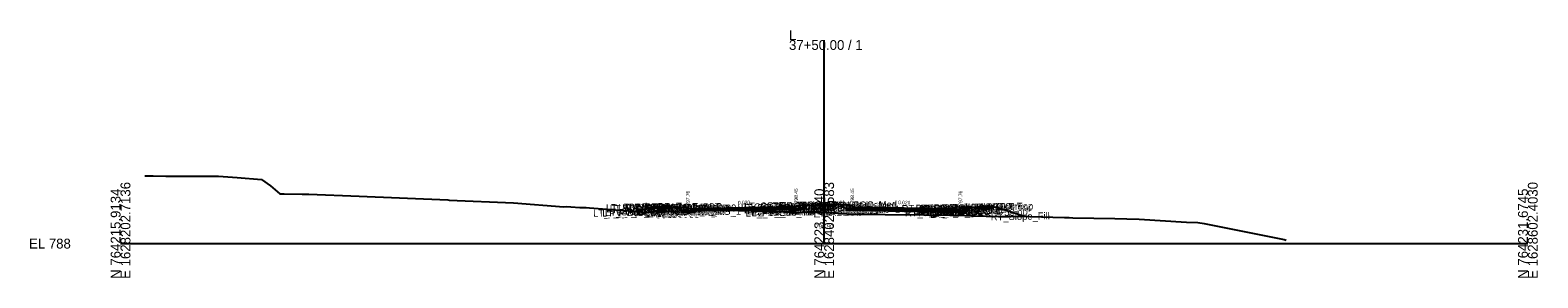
# Model space of a CAD drawing. Extents: x -26 to 4403, y -510 to 9556.
# Drawn here: x 1974.3 to 2402.8, y 7490.3 to 7560.5 of the extents above; entities that cross this region are included whole.
import ezdxf

# ---------------------------------------------------------------- set-up
doc = ezdxf.new("R2010")
doc.units = 0
for name, color, linetype in [('Default', 7, 'Continuous'), ('Exist CMT Pavement', 7, 'Continuous'), ('Exist Cross Section Cell', 7, 'Continuous'), ('Exist XS Center Line Elevation Label', 7, 'Continuous'), ('Exist XS Ground Line', 7, 'Continuous'), ('Prop CMT Conc Surface', 7, 'Continuous'), ('Prop CMT Concrete Structures', 7, 'Continuous'), ('Prop CMT Pvmt Course 1', 7, 'Continuous'), ('Prop CMT Pvmt Course 1 CG', 7, 'Continuous'), ('Prop CMT Pvmt Course 2', 7, 'Continuous'), ('Prop CMT Pvmt Course 2 Wedge', 7, 'Continuous'), ('Prop CMT Pvmt Course 3', 7, 'Continuous'), ('Prop CMT Pvmt Course 3 Wedge', 7, 'Continuous'), ('Prop CMT Pvmt Surface', 7, 'Continuous'), ('Prop CMT Slope Grass', 7, 'Continuous'), ('Prop CMT Subgrade Earthwork', 7, 'Continuous'), ('Prop XS Hydro Elevations', 7, 'Continuous'), ('Prop XS SE Text', 7, 'Continuous'), ('Prop XS Side Slope Text', 7, 'Continuous'), ('Scratch_Level_0', 7, 'Continuous')]:
    doc.layers.add(name, color=color, linetype=linetype)

msp = doc.modelspace()

# ---------------------------------------------------------------- linework, layer by layer
at = {"layer": 'Exist CMT Pavement'}
msp.add_lwpolyline([(2163.26, 7509.4), (2164.79, 7509.41), (2172.07, 7509.46), (2179.23, 7509.3), (2181.79, 7509.24), (2184.21, 7509.16), (2191.1, 7508.92)], dxfattribs=at)
at = {"layer": 'Exist Cross Section Cell'}
for p, q in [((2200, 7500), (2200, 7557.73)), ((2000, 7500), (2200, 7500)), ((2200, 7500), (2400, 7500))]:
    msp.add_line(p, q, dxfattribs=at)
at = {"layer": 'Exist XS Ground Line'}
msp.add_lwpolyline([(2006.88, 7519.23), (2007.48, 7519.24), (2009.29, 7519.2), (2012.87, 7519.17), (2027.85, 7519.15), (2033.18, 7518.74), (2040.07, 7518.2), (2042.59, 7516.37), (2045.3, 7514.12), (2046.52, 7514.1), (2051.66, 7514.07), (2053.51, 7513.98), (2067.87, 7513.5), (2092.99, 7512.39), (2093.36, 7512.37), (2111.66, 7511.59), (2126.02, 7510.42), (2126.89, 7510.52), (2128, 7510.4), (2130.56, 7510.23), (2131.72, 7510.23), (2132.31, 7510.26), (2133.3, 7510.15), (2149.39, 7508.92), (2158.84, 7509.27), (2162.13, 7509.39), (2164.79, 7509.41), (2172.07, 7509.46), (2179.23, 7509.3), (2181.79, 7509.24), (2184.21, 7509.16), (2191.1, 7508.92), (2191.76, 7508.85), (2192.26, 7508.79), (2193.59, 7508.96), (2198.19, 7509.03), (2198.8, 7508.99), (2200, 7508.9), (2206.41, 7508.42), (2207.15, 7508.38), (2214.73, 7508.33), (2215.33, 7508.32), (2217.35, 7508.3), (2228.44, 7508.16), (2237.42, 7508.03), (2242.56, 7507.86), (2249.5, 7507.73), (2253, 7507.73), (2255.09, 7507.8), (2268.27, 7507.44), (2269.62, 7507.36), (2270.69, 7507.34), (2282.58, 7507.15), (2286.02, 7507.01), (2289.5, 7506.98), (2302.98, 7506.09), (2306.2, 7505.95), (2308.01, 7505.7), (2330.75, 7501.14), (2331.31, 7501.01)], dxfattribs=at)
at = {"layer": 'Prop CMT Conc Surface'}
for points in [[(2156.75, 7510.35), (2151.75, 7510.45)], [(2161.25, 7509.76), (2161.25, 7510.26), (2160.75, 7510.26)], [(2163.25, 7509.88), (2161.25, 7509.76)], [(2191.25, 7510.44), (2192, 7510.45), (2192, 7510.62), (2192.76, 7510.87)], [(2208.75, 7510.44), (2208, 7510.45), (2208, 7510.62), (2207.24, 7510.87)], [(2236.75, 7509.88), (2238.75, 7509.76)], [(2238.75, 7509.76), (2238.75, 7510.26), (2239.25, 7510.26)], [(2243.25, 7510.35), (2248.25, 7510.45)]]:
    msp.add_lwpolyline(points, dxfattribs=at)
at = {"layer": 'Prop CMT Concrete Structures'}
for points in [[(2151.75, 7510.12), (2151.75, 7510.45)], [(2151.75, 7510.45), (2156.75, 7510.35)], [(2156.75, 7510.02), (2151.75, 7510.12)], [(2156.75, 7510.35), (2156.75, 7510.02)], [(2163.25, 7509.88), (2161.25, 7509.76), (2161.25, 7510.26), (2160.75, 7510.26)], [(2160.75, 7510.26), (2160.75, 7509.25), (2163.25, 7509.3)], [(2163.25, 7509.3), (2163.25, 7509.88)], [(2191.25, 7510.44), (2192, 7510.45), (2192, 7510.62), (2192.76, 7510.87)], [(2191.25, 7509.86), (2191.25, 7510.44)], [(2192.76, 7509.89), (2191.25, 7509.86)], [(2192.76, 7510.87), (2192.76, 7509.89)], [(2208.75, 7510.44), (2208, 7510.45), (2208, 7510.62), (2207.24, 7510.87)], [(2207.24, 7510.87), (2207.24, 7509.89)], [(2207.24, 7509.89), (2208.75, 7509.86)], [(2208.75, 7509.86), (2208.75, 7510.44)], [(2236.75, 7509.88), (2238.75, 7509.76), (2238.75, 7510.26), (2239.25, 7510.26)], [(2239.25, 7510.26), (2239.25, 7509.25), (2236.75, 7509.3)], [(2236.75, 7509.3), (2236.75, 7509.88)], [(2237, 7509.86), (2238.75, 7509.76)], [(2248.25, 7510.45), (2243.25, 7510.35)], [(2243.25, 7510.35), (2243.25, 7510.02)], [(2243.25, 7510.02), (2248.25, 7510.12)], [(2248.25, 7510.12), (2248.25, 7510.45)]]:
    msp.add_lwpolyline(points, dxfattribs=at)
at = {"layer": 'Prop CMT Pvmt Course 1'}
for points in [[(2191.25, 7510.44), (2163.25, 7509.88)], [(2163.25, 7509.63), (2191.1, 7510.19), (2191.25, 7510.19)], [(2163.25, 7509.88), (2163.25, 7509.63), (2163.25, 7509.63)], [(2191.25, 7510.19), (2191.25, 7510.44)], [(2208.75, 7510.44), (2236.75, 7509.88)], [(2208.75, 7510.19), (2208.75, 7510.44)], [(2236.75, 7509.63), (2208.75, 7510.19)], [(2208.75, 7510.19), (2208.75, 7510.19), (2208.75, 7510.19)], [(2236.75, 7509.88), (2236.75, 7509.63)]]:
    msp.add_lwpolyline(points, dxfattribs=at)
at = {"layer": 'Prop CMT Pvmt Course 1 CG'}
for points in [[(2163.25, 7509.3), (2160.25, 7509.24), (2159.91, 7508.89)], [(2159.91, 7508.89), (2163.25, 7508.96)], [(2163.25, 7508.96), (2163.25, 7509.3)], [(2191.25, 7509.86), (2193.26, 7509.9), (2193.59, 7509.57)], [(2191.25, 7509.52), (2191.25, 7509.86)], [(2193.59, 7509.57), (2191.25, 7509.52)], [(2208.75, 7509.86), (2206.74, 7509.9), (2206.41, 7509.57)], [(2206.41, 7509.57), (2208.75, 7509.52)], [(2208.75, 7509.52), (2208.75, 7509.86)], [(2236.75, 7509.3), (2239.75, 7509.24), (2240.09, 7508.89)], [(2236.75, 7508.96), (2236.75, 7509.3)], [(2240.09, 7508.89), (2236.75, 7508.96)]]:
    msp.add_lwpolyline(points, dxfattribs=at)
at = {"layer": 'Prop CMT Pvmt Course 2'}
for points in [[(2163.25, 7509.3), (2163.25, 7509.3), (2163.25, 7509.63), (2163.25, 7509.63)], [(2163.25, 7509.63), (2163.25, 7509.3)], [(2191.1, 7510.19), (2191.1, 7509.85)], [(2191.25, 7510.19), (2191.1, 7510.19)], [(2191.1, 7509.85), (2191.25, 7509.86)], [(2191.25, 7509.86), (2191.25, 7510.19)], [(2208.75, 7509.86), (2208.75, 7510.19)], [(2208.75, 7510.19), (2236.75, 7509.63)], [(2236.75, 7509.3), (2208.75, 7509.86)], [(2236.75, 7509.63), (2236.75, 7509.3)]]:
    msp.add_lwpolyline(points, dxfattribs=at)
at = {"layer": 'Prop CMT Pvmt Course 2 Wedge'}
for points in [[(2163.25, 7509.63), (2164.79, 7509.66), (2172.07, 7509.81), (2179.23, 7509.95), (2181.79, 7510), (2184.21, 7510.05), (2191.1, 7510.19)], [(2163.25, 7509.4), (2163.25, 7509.63)], [(2191.1, 7509.85), (2184.21, 7509.72), (2181.79, 7509.67), (2179.23, 7509.62), (2172.07, 7509.47), (2171.21, 7509.45), (2164.79, 7509.41), (2163.26, 7509.4)], [(2191.1, 7510.19), (2191.1, 7509.85)]]:
    msp.add_lwpolyline(points, dxfattribs=at)
at = {"layer": 'Prop CMT Pvmt Course 3'}
for points in [[(2163.25, 7509.3), (2163.25, 7509.3), (2163.25, 7508.96), (2163.25, 7508.96)], [(2163.25, 7508.96), (2163.25, 7509.3)], [(2191.25, 7509.86), (2191.1, 7509.85)], [(2191.1, 7509.85), (2191.1, 7509.52)], [(2191.1, 7509.52), (2191.25, 7509.52)], [(2191.25, 7509.52), (2191.25, 7509.86)], [(2208.75, 7509.86), (2236.75, 7509.3)], [(2208.75, 7509.52), (2208.75, 7509.86)], [(2236.75, 7508.96), (2208.75, 7509.52)], [(2236.75, 7509.3), (2236.75, 7508.96)]]:
    msp.add_lwpolyline(points, dxfattribs=at)
at = {"layer": 'Prop CMT Pvmt Course 3 Wedge'}
for points in [[(2171.2, 7509.45), (2172.07, 7509.47)], [(2191.1, 7508.92), (2184.21, 7509.16), (2181.79, 7509.24), (2179.23, 7509.3), (2172.07, 7509.46), (2171.2, 7509.45)], [(2172.07, 7509.47), (2179.23, 7509.62), (2181.79, 7509.67), (2184.21, 7509.71), (2191.1, 7509.85)], [(2191.1, 7509.85), (2191.1, 7508.92)]]:
    msp.add_lwpolyline(points, dxfattribs=at)
at = {"layer": 'Prop CMT Pvmt Surface'}
for points in [[(2191.25, 7510.44), (2163.25, 7509.88)], [(2208.75, 7510.44), (2236.75, 7509.88)]]:
    msp.add_lwpolyline(points, dxfattribs=at)
at = {"layer": 'Prop CMT Slope Grass'}
for points in [[(2160.75, 7510.26), (2151.25, 7510.45), (2147.17, 7509.09)], [(2192.76, 7510.87), (2200, 7511.01)], [(2207.24, 7510.87), (2200, 7511.01)], [(2239.25, 7510.26), (2248.75, 7510.45), (2256.85, 7507.75)]]:
    msp.add_lwpolyline(points, dxfattribs=at)
at = {"layer": 'Prop CMT Subgrade Earthwork'}
for points in [[(2163.25, 7508.96), (2159.91, 7508.89), (2158.5, 7510.3)], [(2163.25, 7508.96), (2163.26, 7509.4)], [(2163.25, 7508.96), (2163.25, 7509.3)], [(2163.25, 7508.96), (2163.25, 7508.96)], [(2163.25, 7508.96), (2163.25, 7508.96)], [(2191.25, 7509.52), (2191.1, 7509.52)], [(2191.1, 7509.52), (2191.1, 7508.92)], [(2193.59, 7509.57), (2191.25, 7509.52)], [(2191.25, 7509.52), (2191.25, 7509.52)], [(2194.93, 7510.91), (2193.59, 7509.57)], [(2205.07, 7510.91), (2206.41, 7509.57)], [(2206.41, 7509.57), (2208.75, 7509.52)], [(2208.75, 7509.52), (2236.75, 7508.96)], [(2208.75, 7509.52), (2208.75, 7509.52)], [(2208.75, 7509.52), (2208.75, 7509.52)], [(2236.75, 7508.96), (2240.09, 7508.89), (2241.5, 7510.3)], [(2236.75, 7508.96), (2236.75, 7508.96)]]:
    msp.add_lwpolyline(points, dxfattribs=at)

# ---------------------------------------------------------------- texts
at = {"layer": 'Default'}
msp.add_text('-', height=0.0001, dxfattribs=at).set_placement((2000, 7500))
at = {"layer": 'Exist Cross Section Cell'}
for s, p in [('L', (2190, 7557.73)), ('37+50.00 / 1', (2190, 7554.93)), ('EL 788', (1974, 7498.6))]:
    msp.add_text(s, height=2.8, dxfattribs=at).set_placement(p)
for s, p in [('E 1628202.7136', (2002.8, 7490)), ('E 1628402.5583', (2202.8, 7490)), ('E 1628602.4030', (2402.8, 7490)), ('N 764215.9134', (2000, 7490)), ('N 764223.7940', (2200, 7490)), ('N 764231.6745', (2400, 7490))]:
    msp.add_text(s, height=2.8, rotation=90, dxfattribs=at).set_placement(p)
at = {"layer": 'Exist XS Center Line Elevation Label'}
msp.add_text('796.90', height=1.2, dxfattribs=at).set_placement((2197.52, 7504.3))
at = {"layer": 'Prop XS Hydro Elevations'}
for s, p in [('797.76', (2161.75, 7510.76)), ('798.45', (2192.5, 7511.45)), ('798.45', (2208.5, 7511.45)), ('797.76', (2239.25, 7510.76))]:
    msp.add_text(s, height=1, rotation=90, dxfattribs=at).set_placement(p)
at = {"layer": 'Prop XS SE Text'}
for rotation, p in [(1.1458, (2175.48, 7511.12)), (358.8542, (2221.02, 7511.19))]:
    msp.add_text('0.020', height=1, rotation=rotation, dxfattribs=at).set_placement(p)
at = {"layer": 'Prop XS Side Slope Text'}
for rotation, p in [(18.4384, (2148.22, 7510.23)), (341.5657, (2252.29, 7510.06))]:
    msp.add_text('3:1', height=1, rotation=rotation, dxfattribs=at).set_placement(p)
at = {"layer": 'Scratch_Level_0'}
for s, p in [('LT_CG_Top_BOC_Med', (2177.18, 7509.56)), ('MD_Crown Point', (2187.09, 7509.76)), ('RT_CG_Top_BOC_Med', (2191.61, 7509.56)), ('LT_PV_Sub_Tie_Out', (2134.35, 7507.62)), ('LT_PV_OEEOP_EG', (2136.95, 7507.67)), ('LT_Slope_Fill', (2137.71, 7507.9)), ('LT_SDWK_Out_Top', (2138.01, 7509.17)), ('LT_SDWK_Out_Bot', (2138.04, 7508.84)), ('LT_Sub_Trench_Out_DLT', (2139.09, 7508.92)), ('LT_CSLP_Pnt', (2141.45, 7509.25)), ('37+50.00', (2144.67, 7509.31)), ('LT_SDWK_In_Top', (2144.63, 7509.11)), ('LT_SDWK_In_Bot', (2144.66, 7508.77)), ('LT_CG1_Shelf_Out', (2146.82, 7507.97)), ('LT_CG_Top_Face', (2148.53, 7509)), ('LT_CG_Top_BOC', (2149.06, 7509.02)), ('LT_CG_Bot_BOC', (2149.09, 7508.01)), ('LT_Sub_OEOT_CG_1', (2149.49, 7507.69)), ('LT_CG_Top_Gut', (2149.51, 7508.52)), ('LT_Sub_OEOP', (2150.04, 7507.7)), ('37+50.00', (2152.48, 7509.15)), ('LT_Sub_OEEOP', (2152.48, 7507.75)), ('LT_PV2_OEEOP', (2152.58, 7508.42)), ('LT_PV3_OEEOP', (2152.58, 7508.08)), ('LT_CG_Bot_IE', (2153.19, 7508.09)), ('LT_Sub_OEOT', (2153.35, 7507.76)), ('LT_PV2_OEOT', (2153.45, 7508.43)), ('LT_PV3_OEOT', (2153.45, 7508.1)), ('LT_PV1_OEOT', (2154.01, 7508.69)), ('37+50.00', (2155.72, 7508.7)), ('37+50.00', (2163.82, 7508.89)), ('LT_CG_Top_Face_Med', (2175.39, 7509.29)), ('LT_CG_Top_Gut_Med', (2176.37, 7509.14)), ('LT_CG_Bot_BOC_Med', (2177.21, 7508.57)), ('LT_CG_Bot_IE_Med', (2177.34, 7508.58)), ('LT_PV_Sub_Tie_In', (2177.69, 7507.65)), ('LT_Sub_IEOT_CG_1', (2178.14, 7508.26)), ('LT_PV_IEEOP_EG', (2179.31, 7507.69)), ('LT_Sub_IEEOP', (2180.98, 7508.32)), ('LT_PV2_IEEOP', (2181.07, 7508.99)), ('LT_PV3_IEEOP', (2181.07, 7508.65)), ('LT_CG1_Shelf_In', (2181.46, 7508.66)), ('LT_Sub_PGL', (2182.39, 7508.34)), ('LT_PV2_PGL', (2182.48, 7509.01)), ('LT_PV3_PGL', (2182.48, 7508.68)), ('LT_PV1_PGL', (2183.05, 7509.27)), ('LT_Sub_DLT_In', (2183.9, 7509.69)), ('LT_Sub_IEOP', (2184.36, 7508.38)), ('37+50.00', (2184.86, 7509.31)), ('37+50.00', (2187.17, 7509.76)), ('RT_CG_Top_Face_Med', (2191.35, 7509.29)), ('RT_CG_Bot_BOC_Med', (2191.64, 7508.57)), ('RT_CG_Top_Gut_Med', (2192.32, 7509.14)), ('37+50.00', (2192.61, 7509.87)), ('RT_Sub_DLT_In', (2193.99, 7509.69)), ('RT_CG_Bot_IE_Med', (2194.79, 7508.58)), ('RT_CG1_Shelf_In', (2194.89, 7508.66)), ('RT_Sub_IEOT_CG_1', (2195.59, 7508.26)), ('RT_Sub_IEOP', (2197.14, 7508.38)), ('RT_Sub_OEEOP', (2197.94, 7508.31)), ('RT_PV2_OEEOP', (2198.03, 7508.97)), ('RT_PV3_OEEOP', (2198.03, 7508.64)), ('RT_Sub_IEEOP', (2198.58, 7508.32)), ('RT_PV2_IEEOP', (2198.68, 7508.99)), ('37+50.00', (2199.52, 7509.76)), ('RT_Sub_PGL', (2199.84, 7508.34)), ('RT_PV2_PGL', (2199.94, 7509.01)), ('RT_PV1_PGL', (2200.5, 7509.27)), ('37+50.00', (2201.6, 7509.31)), ('RT_Sub_Trench_Out_DLT', (2222.04, 7508.91)), ('RT_Sub_OEOT_CG_1', (2222.95, 7507.69)), ('RT_CG_Top_Face', (2225.99, 7509)), ('RT_CG1_Shelf_Out', (2226.28, 7507.97)), ('RT_CG_Bot_IE', (2226.64, 7508.09)), ('RT_Sub_OEOT', (2226.8, 7507.76)), ('37+50.00', (2226.98, 7508.8)), ('RT_PV2_OEOT', (2226.9, 7508.43)), ('RT_PV3_OEOT', (2226.9, 7508.1)), ('RT_CG_Top_Gut', (2226.96, 7508.52)), ('RT_PV1_OEOT', (2227.47, 7508.69)), ('RT_CG_Top_BOC', (2227.51, 7509.02)), ('RT_CG_Bot_BOC', (2227.54, 7508.01)), ('RT_Sub_OEOP', (2230.17, 7507.7)), ('37+50.00', (2230.28, 7508.73)), ('RT_SDWK_In_Top', (2231.08, 7509.11)), ('RT_SDWK_In_Bot', (2231.12, 7508.77)), ('37+50.00', (2234.21, 7509.16)), ('RT_SDWK_Out_Top', (2234.46, 7509.17)), ('RT_SDWK_Out_Bot', (2234.49, 7508.84)), ('RT_CSLP_Pnt', (2238.9, 7509.25)), ('37+50.00', (2241.76, 7509.31)), ('37+50.00', (2246.65, 7507.77)), ('RT_Slope_Fill', (2247.35, 7506.56))]:
    msp.add_text(s, height=2, rotation=1.1458, dxfattribs=at).set_placement(p)

doc.saveas('drawing.dxf')
